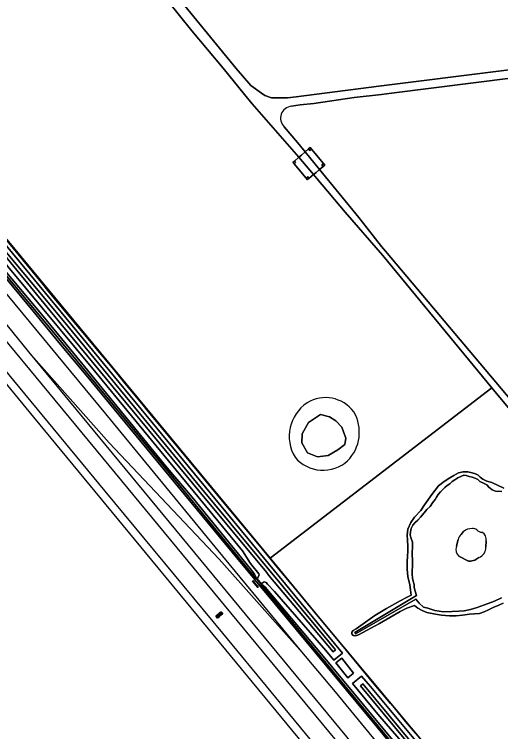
# Model space of a CAD drawing. Extents: x 158132 to 159664, y 385256 to 387218.
# Drawn here: x 158354.9 to 158547.1, y 386247.7 to 386531.1 of the extents above; entities that cross this region are included whole.
import ezdxf

# ---------------------------------------------------------------- set-up
doc = ezdxf.new("R2010")
doc.units = 0
for name, color, linetype in [('IMGEO_Gemengd_bos', 7, 'Continuous'), ('IMGEO_Grasland_overig', 7, 'Continuous'), ('IMGEO_Greppel_droge_sloot', 7, 'Continuous'), ('IMGEO_Hek', 7, 'Continuous'), ('IMGEO_Hoogspanningsmast', 7, 'Continuous'), ('IMGEO_Meer_plas_ven_vijver', 7, 'Continuous'), ('IMGEO_Muur', 7, 'Continuous'), ('IMGEO_Oever', 7, 'Continuous'), ('IMGEO_Rijbaan_lokaal_gesloten', 7, 'Continuous'), ('IMGEO_Spoor', 7, 'Continuous'), ('IMGEO_Spoorbaan_halfverhard', 7, 'Continuous'), ('IMGEO_Terreindeel_gesloten', 7, 'Continuous'), ('IMGEO_Terreindeel_open', 7, 'Continuous'), ('IMGEO_Terreindeel_zand', 7, 'Continuous')]:
    doc.layers.add(name, color=color, linetype=linetype)

msp = doc.modelspace()

# ---------------------------------------------------------------- linework, layer by layer
at = {"layer": 'IMGEO_Gemengd_bos'}
for points in [[(158234.28, 386586.76), (158305.91, 386500), (158312.42, 386492.11), (158318.62, 386482.31), (158456.01, 386316.2), (158543.55, 386383.51), (158500.49, 386435.79), (158485.59, 386452.94), (158474.39, 386466.32), (158473.14, 386467.8), (158471.34, 386466.27), (158470.73, 386465.75), (158470.21, 386466.36), (158465.46, 386472.04), (158464.95, 386472.66), (158465.56, 386473.17), (158467.36, 386474.71), (158448.86, 386495.84), (158445.8, 386499.5), (158437.5, 386509.93)], [(158437.5, 386509.93), (158425.02, 386524.68), (158415.31, 386536.74), (158408.44, 386545.73), (158407.57, 386547.08), (158404.48, 386553.07), (158402.3, 386558.12)], [(158406.58, 386559.5), (158407.36, 386554.43), (158412.58, 386546.23), (158416.91, 386541.17), (158442.58, 386509.71), (158448.36, 386503.02), (158452.61, 386500), (158453.96, 386499.04), (158456.49, 386498.14), (158462.82, 386498.14), (158466.25, 386498.5), (158477.43, 386500), (158500, 386502.83), (158738.6, 386532.78), (158740.9, 386533.67)], [(158725.35, 386527.57), (158724.95, 386527.52), (158601.22, 386512.28), (158504.01, 386500), (158500, 386499.49), (158489.2, 386498.32), (158473.3, 386495.97), (158467.81, 386495.38), (158464.4, 386494.85)], [(158461.58, 386486.69), (158466.76, 386480.47), (158469.79, 386476.77), (158471.17, 386477.94), (158471.78, 386478.46), (158472.29, 386477.84), (158477.04, 386472.18), (158477.55, 386471.56), (158476.95, 386471.04), (158475.5, 386469.81), (158491, 386450.9), (158500, 386439.46), (158501.56, 386437.51), (158622.56, 386294.02), (158624.51, 386295.67), (158625.12, 386296.19), (158625.64, 386295.58), (158630.43, 386289.93), (158630.94, 386289.32), (158630.33, 386288.8), (158628.36, 386287.14), (158633.09, 386281.54), (158659.7, 386250), (158749.79, 386143.22)], [(158752.52, 386135.75), (158686.32, 386213.88), (158660.58, 386244.38), (158655.83, 386250), (158630.88, 386279.57), (158628.57, 386282.32), (158626.11, 386285.23), (158624.68, 386284.03), (158624.07, 386283.51), (158623.55, 386284.12), (158618.79, 386289.79), (158618.27, 386290.4), (158618.89, 386290.92), (158620.29, 386292.11), (158599.88, 386316.24), (158576.69, 386343.81), (158543.55, 386383.51), (158456.01, 386316.2), (158475.65, 386292.45), (158521.07, 386238.05), (158561.83, 386189.12), (158660.71, 386070.41), (158715.27, 386004.91)], [(158548.11, 386298.49), (158546.32, 386297.65), (158544.16, 386296.73), (158542.35, 386295.79), (158540.58, 386295.09), (158538.73, 386294.38), (158534.85, 386294.06), (158532.01, 386293.7), (158529.52, 386293.44), (158526.83, 386293.48), (158523.78, 386293.71), (158521.41, 386294.13), (158517.92, 386294.74), (158516.07, 386295.62), (158514.36, 386296.51), (158513.11, 386297.49), (158510.05, 386296.56), (158507.41, 386295.16), (158499.17, 386290.45), (158490.96, 386285.91), (158489.72, 386285.54), (158488.87, 386285.68), (158488.34, 386286.35), (158488.31, 386286.97), (158488.8, 386287.61), (158489.96, 386288.38), (158497.4, 386293.59), (158501.95, 386296.42), (158507.38, 386299.38), (158509.89, 386300.67), (158511.78, 386301.59), (158511.14, 386305.71), (158510.46, 386308.98), (158510.13, 386311.86), (158510.09, 386314.83), (158510.31, 386317.04), (158510.41, 386318.86), (158510.44, 386320.78), (158510.24, 386323.52), (158510.1, 386325.29), (158510.47, 386327.76), (158511.54, 386330.29), (158513.06, 386332.48), (158515.59, 386335.03), (158516.96, 386337.37), (158519.88, 386341.39), (158522.53, 386344.77), (158524.73, 386346.53), (158527.07, 386348.04), (158528.59, 386348.98), (158530.48, 386349.95), (158532.22, 386350.36), (158534.08, 386350.34), (158535.86, 386350.03), (158537.19, 386349.61), (158538.15, 386349.03), (158538.98, 386348.3), (158540.01, 386347.42), (158541.62, 386346.7), (158543.56, 386346.1), (158548.29, 386343.88)]]:
    msp.add_lwpolyline(points, dxfattribs=at)
for centre, radius, start, end in [((158464.84, 386490.13), 4.74, 95.3579, 226.5082), ((158477.88, 386365.83), 13.87, 36.4111, 121.6319), ((158479.48, 386364.38), 15.95, 123.8131, 211.2482), ((158475.2, 386365.95), 16.04, 315.4539, 30.3638), ((158476.92, 386365.56), 14.57, 220.4571, 311.7724)]:
    msp.add_arc(centre, radius, start, end, dxfattribs=at)
at = {"layer": 'IMGEO_Grasland_overig'}
for points in [[(158238.71, 386566), (158267.64, 386530.91), (158282.01, 386513.66), (158300.54, 386491.25), (158347.57, 386433.94), (158366.34, 386411.9), (158382.57, 386391.94), (158394.25, 386377.77), (158415.34, 386351.95), (158425.24, 386340.3), (158448.14, 386312.11), (158449.83, 386309.89), (158450.57, 386308.41), (158450.83, 386308.1), (158451.6, 386309.48), (158451.47, 386310.09), (158448.22, 386314.13), (158445.04, 386319.12), (158386.54, 386390.24), (158338.59, 386447.9), (158283.6, 386514.3), (158216.42, 386596.41)], [(158213.92, 386594.56), (158276.19, 386519.12), (158278.59, 386516.14), (158283.08, 386510.73), (158284.98, 386508.48), (158306.88, 386482.08), (158343.21, 386437.96), (158369.79, 386406.05), (158421.57, 386343.2), (158447.72, 386311.39), (158450.38, 386308.25), (158450.57, 386308.41), (158449.83, 386309.89), (158448.14, 386312.11), (158425.24, 386340.3), (158415.34, 386351.95), (158394.25, 386377.77), (158382.57, 386391.94), (158366.34, 386411.9), (158347.57, 386433.94), (158300.54, 386491.25), (158282.01, 386513.66), (158267.64, 386530.91), (158238.71, 386566)], [(158715.27, 386004.91), (158660.71, 386070.41), (158561.83, 386189.12), (158521.07, 386238.05), (158475.65, 386292.45), (158456.01, 386316.2), (158318.62, 386482.31), (158312.42, 386492.11), (158305.91, 386500), (158234.28, 386586.76)], [(158259.27, 386551.86), (158288.3, 386517.4), (158331.16, 386464.52), (158474.39, 386291.03), (158484.59, 386278.78), (158481.12, 386275.93), (158478.04, 386279.74), (158457.72, 386303.1), (158454.91, 386305.98), (158454.38, 386306.6), (158453.66, 386306.88), (158452.51, 386306.12), (158452.63, 386305.97), (158454.05, 386304.79), (158476.96, 386277.52), (158512.64, 386234.52), (158550.11, 386189.35), (158721.63, 385984.07)], [(158532.34, 386326.72), (158531.45, 386325.66)], [(158530.29, 386323.62), (158529.85, 386322.24), (158529.61, 386320.82)], [(158541.26, 386320.63), (158541.39, 386323.05)], [(158530.57, 386317.04), (158534.43, 386315.08), (158535.19, 386315.09), (158536.83, 386315.51), (158538.5, 386316.5)], [(158721.63, 385984.07), (158550.11, 386189.35), (158512.64, 386234.52), (158476.96, 386277.52), (158454.05, 386304.79), (158452.63, 386305.97), (158452.44, 386305.81), (158452.4, 386305.78), (158454.82, 386302.92), (158498.74, 386249.83), (158512.36, 386233.21), (158542.83, 386196.51), (158616.45, 386107.3), (158696.82, 386010.09), (158735.25, 385963.49)], [(158741.47, 385964.04), (158696.98, 386017.48), (158636.47, 386089.62), (158598.86, 386134.92), (158554.05, 386188.45), (158515.19, 386235.44), (158498.53, 386254.6), (158488.5, 386266.72), (158492.11, 386269.65), (158495.64, 386265.57), (158519.4, 386237.08), (158535.45, 386218.29), (158568.14, 386179.42), (158599.98, 386141.02), (158639.83, 386093.5), (158678.81, 386046.78), (158755.65, 385954.13)]]:
    msp.add_lwpolyline(points, dxfattribs=at)
for points in [[(158472.29, 386477.84), (158471.69, 386477.33), (158471.17, 386477.94), (158469.79, 386476.77), (158475.5, 386469.81), (158476.95, 386471.04), (158476.43, 386471.66), (158477.04, 386472.18)], [(158467.36, 386474.71), (158465.56, 386473.17), (158466.07, 386472.57), (158465.46, 386472.04), (158470.21, 386466.36), (158470.83, 386466.88), (158471.34, 386466.27), (158473.14, 386467.8)], [(158488.95, 386270.83), (158486.73, 386268.93), (158481.98, 386274.86), (158484.31, 386276.72)]]:
    msp.add_lwpolyline(points, close=True, dxfattribs=at)
for centre, radius, start, end in [((158534.98, 386322.32), 4.86, 136.4603, 164.4848), ((158535.91, 386322.31), 5.67, 89.5681, 128.9964), ((158535.95, 386324.87), 3.11, 55.8061, 89.7982), ((158540.07, 386329.78), 3.34, 224.3934, 263.2387), ((158538.32, 386323.65), 3.13, 348.904, 64.1859), ((158533.15, 386319.71), 3.71, 162.5094, 226.0466), ((158536.87, 386320.58), 4.39, 291.8233, 0.6942)]:
    msp.add_arc(centre, radius, start, end, dxfattribs=at)
at = {"layer": 'IMGEO_Greppel_droge_sloot'}
msp.add_lwpolyline([(158214.99, 386600.71), (158217.61, 386597.54), (158238.78, 386572), (158286.72, 386513.79), (158323.99, 386468.77), (158373.22, 386408.87), (158427.84, 386342.83), (158454.55, 386310.66), (158455.46, 386309.46), (158480.88, 386279.26), (158481.86, 386279.97), (158426.83, 386346.1), (158374.23, 386410.21), (158285.93, 386515.78), (158269.39, 386536.56), (158193.65, 386628.42), (158192.67, 386627.63)], close=True, dxfattribs=at)
msp.add_lwpolyline([(158723.66, 385990.04), (158682.05, 386039.42), (158596.63, 386141.75), (158552.95, 386193.92), (158492.69, 386266.63), (158491.68, 386265.84), (158508.98, 386245.02), (158515.34, 386237.54), (158569.32, 386173.23), (158606.55, 386128.42), (158699.17, 386017.97), (158741.45, 385967.25)], dxfattribs=at)
at = {"layer": 'IMGEO_Hek'}
for points in [[(158866.8, 385824.18), (158825.48, 385875), (158790.3, 385918.14), (158784.33, 385925.19), (158764.35, 385945.49), (158758.18, 385953.31), (158715.27, 386004.91), (158521.07, 386238.05), (158475.65, 386292.45), (158318.62, 386482.31), (158312.42, 386492.11)], [(158513.41, 386247.05), (158509.55, 386251.65), (158505.65, 386256.47), (158503.61, 386258.83), (158497.17, 386266.51), (158478.27, 386289.37), (158474.4, 386293.96), (158470.52, 386298.67), (158458.74, 386312.7), (158451.8, 386321.22), (158449.01, 386324.52), (158435.39, 386341.04), (158427.85, 386350.09), (158415.76, 386364.68), (158407.77, 386374.24), (158405.81, 386376.7), (158402.53, 386380.69), (158398.04, 386386.01), (158394.31, 386390.62), (158386.58, 386399.95), (158380.6, 386407.06), (158368.73, 386421.34), (158365.59, 386425.21), (158338.45, 386457.92)]]:
    msp.add_lwpolyline(points, dxfattribs=at)
at = {"layer": 'IMGEO_Hoogspanningsmast'}
for points in [[(158471.78, 386478.46), (158471.17, 386477.94), (158471.69, 386477.33), (158472.29, 386477.84)], [(158465.56, 386473.17), (158464.95, 386472.66), (158465.46, 386472.04), (158466.07, 386472.57)], [(158477.04, 386472.18), (158476.43, 386471.66), (158476.95, 386471.04), (158477.55, 386471.56)], [(158471.34, 386466.27), (158470.83, 386466.88), (158470.21, 386466.36), (158470.73, 386465.75)]]:
    msp.add_lwpolyline(points, close=True, dxfattribs=at)
at = {"layer": 'IMGEO_Meer_plas_ven_vijver'}
msp.add_lwpolyline([(158479.42, 386372.04), (158475.91, 386372.96), (158474.75, 386372.22), (158471.15, 386369.82), (158468.61, 386365.33), (158468.52, 386361.82), (158470.78, 386357.89), (158474.75, 386356.23), (158478.91, 386356.83), (158482.79, 386359.09), (158485.52, 386361.22), (158485.89, 386363.72), (158484.27, 386368.06), (158481.92, 386370.51)], close=True, dxfattribs=at)
for points in [[(158547.56, 386342.54), (158545.01, 386342.75), (158543.79, 386343.23), (158542.47, 386344.33), (158541.59, 386345.17), (158540.3, 386345.86), (158538.9, 386346.53), (158538.12, 386347.35), (158537.31, 386347.76), (158535.82, 386348.25), (158534.59, 386348.57), (158533.41, 386348.92), (158532.6, 386349), (158531.63, 386348.68), (158530.23, 386347.94), (158528.97, 386347.17), (158527.97, 386346.49), (158526.97, 386345.58), (158525.99, 386344.91), (158525.02, 386344.2), (158524.2, 386343.43), (158523.33, 386342.46), (158522.46, 386341.45), (158521.73, 386340.37), (158521.21, 386339.49), (158520.2, 386338.06), (158519.22, 386336.71), (158517.98, 386335.48), (158516.86, 386334.12), (158515.48, 386332.46), (158514.33, 386331.26), (158513.28, 386330.36), (158512.4, 386329.35), (158511.69, 386327.99), (158511.43, 386326.68), (158511.4, 386325.32), (158511.69, 386324.03), (158512.27, 386322.64), (158512.32, 386321.59), (158512.25, 386320.19), (158512.18, 386318.91), (158512.15, 386317.37), (158512.26, 386315.84), (158512.27, 386314.07), (158512.24, 386313.14), (158512.16, 386311.25), (158512.17, 386309.97), (158512.31, 386308.38), (158512.55, 386307.17), (158512.86, 386305.79), (158512.92, 386304.62), (158513.26, 386303.25), (158513.82, 386301.51), (158489.49, 386286.91), (158489.79, 386286.38), (158493.41, 386288.46), (158513.63, 386300.07), (158514.93, 386298.47), (158516.65, 386296.93), (158518.36, 386296.5), (158521.12, 386295.63), (158524.47, 386295.09), (158527.98, 386295.15), (158530.51, 386295.26), (158532.7, 386295.44), (158535.12, 386295.93), (158537.81, 386296.76), (158540.67, 386297.87), (158544.66, 386299.27), (158547.45, 386300.64)], [(158531.45, 386325.66), (158532.34, 386326.72)], [(158529.61, 386320.82), (158529.85, 386322.24), (158530.29, 386323.62)], [(158541.39, 386323.05), (158541.26, 386320.63)], [(158538.5, 386316.5), (158536.83, 386315.51), (158535.19, 386315.09), (158534.43, 386315.08), (158530.57, 386317.04)]]:
    msp.add_lwpolyline(points, dxfattribs=at)
for centre, radius, start, end in [((158534.98, 386322.32), 4.86, 136.4603, 164.4848), ((158535.91, 386322.31), 5.67, 89.5681, 128.9964), ((158535.95, 386324.87), 3.11, 55.8061, 89.7982), ((158540.07, 386329.78), 3.34, 224.3934, 263.2387), ((158538.32, 386323.65), 3.13, 348.904, 64.1859), ((158533.15, 386319.71), 3.71, 162.5094, 226.0466), ((158536.87, 386320.58), 4.39, 291.8233, 0.6942)]:
    msp.add_arc(centre, radius, start, end, dxfattribs=at)
at = {"layer": 'IMGEO_Muur'}
msp.add_lwpolyline([(158452.05, 386306.66), (158451.28, 386307.58), (158450.83, 386308.1), (158450.57, 386308.41), (158450.38, 386308.25), (158451.09, 386307.41), (158451.86, 386306.5), (158452.44, 386305.81), (158452.63, 386305.97), (158452.51, 386306.12)], close=True, dxfattribs=at)
at = {"layer": 'IMGEO_Oever'}
for points in [[(158216.42, 386596.41), (158283.6, 386514.3), (158338.59, 386447.9), (158386.54, 386390.24), (158445.04, 386319.12), (158448.22, 386314.13), (158451.47, 386310.09), (158451.6, 386309.48), (158450.83, 386308.1), (158451.28, 386307.58), (158452.05, 386306.66), (158452.51, 386306.12), (158453.66, 386306.88), (158454.38, 386306.6), (158454.91, 386305.98), (158457.72, 386303.1), (158478.04, 386279.74), (158481.12, 386275.93), (158484.59, 386278.78), (158474.39, 386291.03), (158331.16, 386464.52), (158288.3, 386517.4), (158259.27, 386551.86)], [(158269.39, 386536.56), (158285.93, 386515.78), (158374.23, 386410.21), (158426.83, 386346.1), (158481.86, 386279.97), (158480.88, 386279.26), (158455.46, 386309.46), (158454.55, 386310.66), (158427.84, 386342.83), (158373.22, 386408.87), (158323.99, 386468.77), (158286.72, 386513.79), (158238.78, 386572)], [(158548.29, 386343.88), (158543.56, 386346.1), (158541.62, 386346.7), (158540.01, 386347.42), (158538.98, 386348.3), (158538.15, 386349.03), (158537.19, 386349.61), (158535.86, 386350.03), (158534.08, 386350.34), (158532.22, 386350.36), (158530.48, 386349.95), (158528.59, 386348.98), (158527.07, 386348.04), (158524.73, 386346.53), (158522.53, 386344.77), (158519.88, 386341.39), (158516.96, 386337.37), (158515.59, 386335.03), (158513.06, 386332.48), (158511.54, 386330.29), (158510.47, 386327.76), (158510.1, 386325.29), (158510.24, 386323.52), (158510.44, 386320.78), (158510.41, 386318.86), (158510.31, 386317.04), (158510.09, 386314.83), (158510.13, 386311.86), (158510.46, 386308.98), (158511.14, 386305.71), (158511.78, 386301.59), (158509.89, 386300.67), (158507.38, 386299.38), (158501.95, 386296.42), (158497.4, 386293.59), (158489.96, 386288.38), (158488.8, 386287.61), (158488.31, 386286.97), (158488.34, 386286.35), (158488.87, 386285.68), (158489.72, 386285.54), (158490.96, 386285.91), (158499.17, 386290.45), (158507.41, 386295.16), (158510.05, 386296.56), (158513.11, 386297.49), (158514.36, 386296.51), (158516.07, 386295.62), (158517.92, 386294.74), (158521.41, 386294.13), (158523.78, 386293.71), (158526.83, 386293.48), (158529.52, 386293.44), (158532.01, 386293.7), (158534.85, 386294.06), (158538.73, 386294.38), (158540.58, 386295.09), (158542.35, 386295.79), (158544.16, 386296.73), (158546.32, 386297.65), (158548.11, 386298.49)], [(158547.45, 386300.64), (158544.66, 386299.27), (158540.67, 386297.87), (158537.81, 386296.76), (158535.12, 386295.93), (158532.7, 386295.44), (158530.51, 386295.26), (158527.98, 386295.15), (158524.47, 386295.09), (158521.12, 386295.63), (158518.36, 386296.5), (158516.65, 386296.93), (158514.93, 386298.47), (158513.63, 386300.07), (158493.41, 386288.46), (158489.79, 386286.38), (158489.49, 386286.91), (158513.82, 386301.51), (158513.26, 386303.25), (158512.92, 386304.62), (158512.86, 386305.79), (158512.55, 386307.17), (158512.31, 386308.38), (158512.17, 386309.97), (158512.16, 386311.25), (158512.24, 386313.14), (158512.27, 386314.07), (158512.26, 386315.84), (158512.15, 386317.37), (158512.18, 386318.91), (158512.25, 386320.19), (158512.32, 386321.59), (158512.27, 386322.64), (158511.69, 386324.03), (158511.4, 386325.32), (158511.43, 386326.68), (158511.69, 386327.99), (158512.4, 386329.35), (158513.28, 386330.36), (158514.33, 386331.26), (158515.48, 386332.46), (158516.86, 386334.12), (158517.98, 386335.48), (158519.22, 386336.71), (158520.2, 386338.06), (158521.21, 386339.49), (158521.73, 386340.37), (158522.46, 386341.45), (158523.33, 386342.46), (158524.2, 386343.43), (158525.02, 386344.2), (158525.99, 386344.91), (158526.97, 386345.58), (158527.97, 386346.49), (158528.97, 386347.17), (158530.23, 386347.94), (158531.63, 386348.68), (158532.6, 386349), (158533.41, 386348.92), (158534.59, 386348.57), (158535.82, 386348.25), (158537.31, 386347.76), (158538.12, 386347.35), (158538.9, 386346.53), (158540.3, 386345.86), (158541.59, 386345.17), (158542.47, 386344.33), (158543.79, 386343.23), (158545.01, 386342.75), (158547.56, 386342.54)], [(158755.65, 385954.13), (158678.81, 386046.78), (158639.83, 386093.5), (158599.98, 386141.02), (158568.14, 386179.42), (158535.45, 386218.29), (158519.4, 386237.08), (158495.64, 386265.57), (158492.11, 386269.65), (158488.5, 386266.72), (158498.53, 386254.6), (158515.19, 386235.44), (158554.05, 386188.45), (158598.86, 386134.92), (158636.47, 386089.62), (158696.98, 386017.48), (158741.47, 385964.04)], [(158741.45, 385967.25), (158699.17, 386017.97), (158606.55, 386128.42), (158569.32, 386173.23), (158515.34, 386237.54), (158508.98, 386245.02), (158491.68, 386265.84), (158492.69, 386266.63), (158552.95, 386193.92), (158596.63, 386141.75), (158682.05, 386039.42), (158723.66, 385990.04)]]:
    msp.add_lwpolyline(points, dxfattribs=at)
msp.add_lwpolyline([(158479.42, 386372.04), (158481.92, 386370.51), (158484.27, 386368.06), (158485.89, 386363.72), (158485.52, 386361.22), (158482.79, 386359.09), (158478.91, 386356.83), (158474.75, 386356.23), (158470.78, 386357.89), (158468.52, 386361.82), (158468.61, 386365.33), (158471.15, 386369.82), (158474.75, 386372.22), (158475.91, 386372.96)], close=True, dxfattribs=at)
for centre, radius, start, end in [((158477.88, 386365.83), 13.87, 36.4111, 121.6319), ((158479.48, 386364.38), 15.95, 123.8131, 211.2482), ((158475.2, 386365.95), 16.04, 315.4539, 30.3638), ((158476.92, 386365.56), 14.57, 220.4571, 311.7724)]:
    msp.add_arc(centre, radius, start, end, dxfattribs=at)
at = {"layer": 'IMGEO_Rijbaan_lokaal_gesloten'}
for points in [[(158402.3, 386558.12), (158404.48, 386553.07), (158407.57, 386547.08), (158408.44, 386545.73), (158415.31, 386536.74), (158425.02, 386524.68), (158437.5, 386509.93), (158445.8, 386499.5), (158448.86, 386495.84), (158467.36, 386474.71), (158468.36, 386475.55), (158469.79, 386476.77), (158466.76, 386480.47), (158461.58, 386486.69)], [(158740.9, 386533.67), (158738.6, 386532.78), (158500, 386502.83), (158477.43, 386500), (158466.25, 386498.5), (158462.82, 386498.14), (158456.49, 386498.14), (158453.96, 386499.04), (158452.61, 386500), (158448.36, 386503.02), (158442.58, 386509.71), (158416.91, 386541.17), (158412.58, 386546.23), (158407.36, 386554.43), (158406.58, 386559.5)], [(158464.4, 386494.85), (158467.81, 386495.38), (158473.3, 386495.97), (158489.2, 386498.32), (158500, 386499.49), (158504.01, 386500), (158601.22, 386512.28), (158724.95, 386527.52)]]:
    msp.add_lwpolyline(points, dxfattribs=at)
for points in [[(158467.36, 386474.71), (158473.14, 386467.8), (158474.15, 386468.67), (158475.5, 386469.81), (158469.79, 386476.77), (158468.36, 386475.55)], [(158501.56, 386437.51), (158500, 386439.46), (158491, 386450.9), (158475.5, 386469.81), (158474.15, 386468.67), (158473.14, 386467.8), (158474.39, 386466.32), (158485.59, 386452.94), (158500.49, 386435.79), (158543.55, 386383.51), (158576.69, 386343.81), (158599.88, 386316.24), (158620.29, 386292.11), (158621.7, 386293.3), (158622.56, 386294.02)]]:
    msp.add_lwpolyline(points, close=True, dxfattribs=at)
msp.add_arc((158464.84, 386490.13), 4.74, 95.3579, 226.5082, dxfattribs=at)
at = {"layer": 'IMGEO_Spoor'}
for points in [[(158160.44, 386652.07), (158174.64, 386634.86), (158390.88, 386373.27), (158437.14, 386317.09)], [(158183.23, 386593.64), (158250.34, 386512.27), (158320.88, 386427.2), (158390.63, 386342.73), (158437.14, 386286.56), (158475.32, 386240.27), (158493.61, 386217.92), (158666.6, 386008.62), (158712.98, 385952.66), (158746.85, 385911.48), (158804.33, 385842.16), (158903.44, 385721.96), (158968.31, 385641.91), (158993.3, 385610.47), (159052.26, 385536.6), (159079.06, 385503.44), (159104.74, 385472.03), (159179.39, 385381.3), (159222.18, 385329.69), (159276.78, 385263.61)], [(158305.02, 386458.21), (158323.8, 386435.6), (158392.22, 386352.85), (158899.46, 385738.82), (158924.54, 385708.13), (158959.68, 385664.77), (158977.24, 385642.93), (159021.11, 385587.17), (159057.71, 385540.32), (159087.55, 385502.29), (159118.56, 385463.18), (159158.87, 385413.29), (159192.22, 385372.58), (159280.07, 385266.34)], [(158345.69, 386415.84), (158360.46, 386397.75)], [(158360.46, 386397.75), (158391.09, 386360.72)], [(158360.46, 386397.75), (158392.44, 386361.87)], [(158391.09, 386360.72), (158491.13, 386239.56), (158538.07, 386183.03), (158587.16, 386123.49), (158724.17, 385957.81), (158781.97, 385887.68), (158833.11, 385825.86), (158873.91, 385776.35), (158947.25, 385687.78), (158974.98, 385654.09), (158999.8, 385623.89), (159031.62, 385584.85), (159070.24, 385536.67), (159150.39, 385436.4), (159181.35, 385398.01), (159212.16, 385360.43), (159269.58, 385291.16), (159286.01, 385271.25)], [(158392.44, 386361.87), (158435.88, 386315.91)], [(158437.14, 386317.09), (158467.76, 386280.04)], [(158435.88, 386315.91), (158467.76, 386280.04)], [(158467.76, 386280.04), (158481.71, 386263.38), (158516.18, 386221.44), (158744.02, 385945.82), (158789.16, 385891.01), (158837.92, 385832.2), (158939.86, 385708.89), (158979.91, 385660.12), (159034.3, 385592.75), (159082.74, 385531.41), (159124.36, 385478.04), (159172.25, 385417.35), (159208.96, 385371.65), (159261.54, 385307.65), (159289.31, 385273.98)]]:
    msp.add_lwpolyline(points, dxfattribs=at)
at = {"layer": 'IMGEO_Spoorbaan_halfverhard'}
for points in [[(158294.66, 386454.39), (158362.52, 386372.02), (158466.92, 386245.39), (158558.2, 386134.45), (158598, 386087.5)], [(158637.58, 386080.6), (158618.3, 386104.06), (158595.34, 386131.81), (158580.89, 386149.31), (158568.27, 386164.69), (158556, 386179.38), (158545.25, 386192.58), (158538.14, 386201.16), (158515.74, 386228.25), (158498.28, 386249.45), (158454.36, 386302.53), (158449.88, 386307.83), (158449.92, 386307.87), (158447.26, 386311), (158445.38, 386313.35), (158424.81, 386338.27), (158396.19, 386372.86), (158383.96, 386387.73), (158372.55, 386401.49), (158362.36, 386413.84), (158351.7, 386426.78)]]:
    msp.add_lwpolyline(points, dxfattribs=at)
for points in [[(158449.68, 386306.75), (158449.72, 386306.78), (158450.88, 386305.41), (158450.85, 386305.38), (158451.3, 386304.84), (158451.11, 386304.68), (158449.04, 386307.12), (158449.23, 386307.29)], [(158435.92, 386293.18), (158435.3, 386292.68), (158435.2, 386292.59), (158434.57, 386293.37), (158434.67, 386293.45), (158435.29, 386293.96), (158435.91, 386294.47), (158436.53, 386294.97), (158436.65, 386295.08), (158437.29, 386294.3), (158437.16, 386294.2), (158436.54, 386293.69)]]:
    msp.add_lwpolyline(points, close=True, dxfattribs=at)
at = {"layer": 'IMGEO_Terreindeel_gesloten'}
for points in [[(158696.82, 386010.09), (158616.45, 386107.3), (158542.83, 386196.51), (158512.36, 386233.21), (158498.74, 386249.83), (158454.82, 386302.92), (158452.4, 386305.78), (158452.44, 386305.81), (158451.86, 386306.5), (158451.09, 386307.41), (158450.38, 386308.25), (158447.72, 386311.39), (158421.57, 386343.2), (158369.79, 386406.05), (158343.21, 386437.96)], [(158351.7, 386426.78), (158362.36, 386413.84), (158372.55, 386401.49), (158383.96, 386387.73), (158396.19, 386372.86), (158424.81, 386338.27), (158445.38, 386313.35), (158447.26, 386311), (158449.92, 386307.87), (158449.88, 386307.83), (158454.36, 386302.53), (158498.28, 386249.45), (158515.74, 386228.25), (158538.14, 386201.16), (158545.25, 386192.58), (158556, 386179.38), (158568.27, 386164.69), (158580.89, 386149.31), (158595.34, 386131.81), (158618.3, 386104.06), (158637.58, 386080.6)]]:
    msp.add_lwpolyline(points, dxfattribs=at)
for points in [[(158449.68, 386306.75), (158449.23, 386307.29), (158449.04, 386307.12), (158451.11, 386304.68), (158451.3, 386304.84), (158450.85, 386305.38), (158450.88, 386305.41), (158449.72, 386306.78)], [(158435.92, 386293.18), (158436.54, 386293.69), (158437.16, 386294.2), (158437.29, 386294.3), (158436.65, 386295.08), (158436.53, 386294.97), (158435.91, 386294.47), (158435.29, 386293.96), (158434.67, 386293.45), (158434.57, 386293.37), (158435.2, 386292.59), (158435.3, 386292.68)], [(158434.94, 386293.31), (158436.64, 386294.7), (158436.92, 386294.36), (158435.22, 386292.97)]]:
    msp.add_lwpolyline(points, close=True, dxfattribs=at)
at = {"layer": 'IMGEO_Terreindeel_open'}
msp.add_lwpolyline([(158486.73, 386268.93), (158488.95, 386270.83), (158484.31, 386276.72), (158481.98, 386274.86)], close=True, dxfattribs=at)
at = {"layer": 'IMGEO_Terreindeel_zand'}
msp.add_lwpolyline([(158436.92, 386294.36), (158436.64, 386294.7), (158434.94, 386293.31), (158435.22, 386292.97)], close=True, dxfattribs=at)

doc.saveas('drawing.dxf')
